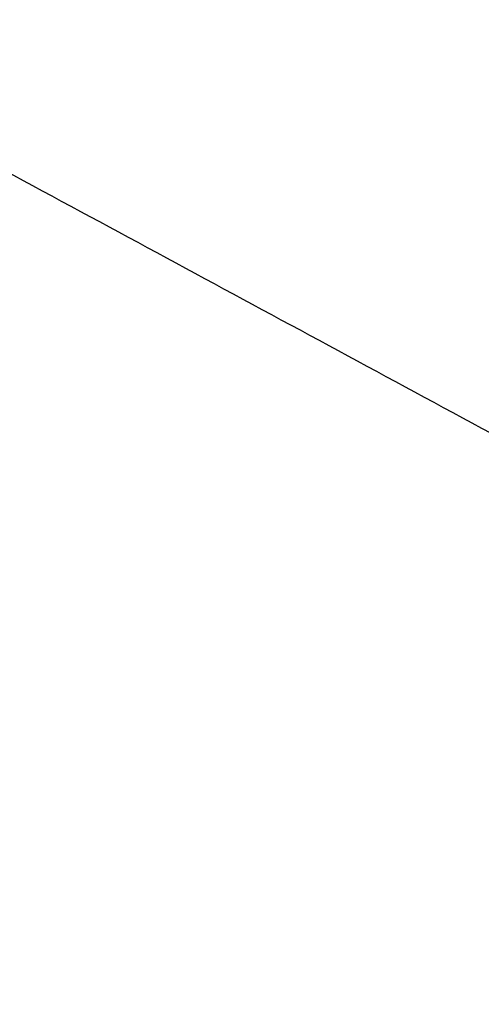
# Model space of a CAD drawing. Header units: millimetres. Extents: x -445 to 449, y -417 to 415.
# Tile 922 of 1056: x 0.89 to 2.31, y -250.63 to -247.58. Entities that reach past the tile are written whole.
import ezdxf

# ---------------------------------------------------------------- set-up
doc = ezdxf.new("R2010")
doc.units = ezdxf.units.MM
doc.header["$MEASUREMENT"] = 0
doc.layers.add('Default', color=7, linetype='Continuous', true_color=0x000000)

msp = doc.modelspace()

# ---------------------------------------------------------------- linework, layer by layer
at = {"layer": 'Default', "color": 9, "true_color": 0xbfbfbf, "extrusion": (0.014337, 0.961422, -0.274702)}
for centre, radius, start, end in [((-82.5342, -800.7812, -50.9828), 80, 10.889402, 158.784613), ((-82.5342, -800.7812, -51.9828), 81, 13.441897, 157.669756), ((-82.5342, -800.7812, -51.9828), 79, 10.84081, 160.367444), ((-82.5342, -800.7812, -52.9828), 80, 10.717106, 160.108548)]:
    msp.add_arc(centre, radius, start, end, dxfattribs=at)
at = {"layer": 'Default', "color": 9, "true_color": 0xbfbfbf, "extrusion": (-0.002912, 0.27477, 0.961506)}
msp.add_arc((2.865, 51.9281, -786.4724), 16, 90.03974, 270.03974, dxfattribs=at)
at = {"layer": 'Default', "color": 9, "true_color": 0xbfbfbf}
for points in [[(-86.3984, -259.9534, -916.3864), (-42.424, -234.8891, -923.4158), (1.5505, -209.8248, -930.4453)], [(89.3645, -259.8173, -915.8954), (44.8338, -235.7502, -922.908), (0.3032, -211.683, -929.9205)], [(1.5914, -212.3717, -944.0283), (-42.9462, -237.757, -936.9089), (-87.4839, -263.1423, -929.7895)], [(0.329, -214.2048, -943.5083), (45.4299, -238.5802, -936.406), (90.5309, -262.9555, -929.3036)], [(-0.2509, -215.7546, -945.1448), (0.3662, -270.6027, -949.6874), (0.9833, -325.4507, -954.23)], [(86.6768, -265.7548, -926.5924), (43.0295, -242.165, -933.4659), (-0.6179, -218.5753, -940.3393)], [(0.7504, -248.001, -748.1257), (8.297, -252.0797, -746.9372), (15.8437, -256.1584, -745.7488)]]:
    msp.add_open_spline(points, degree=2, dxfattribs=at)

doc.saveas('drawing.dxf')
